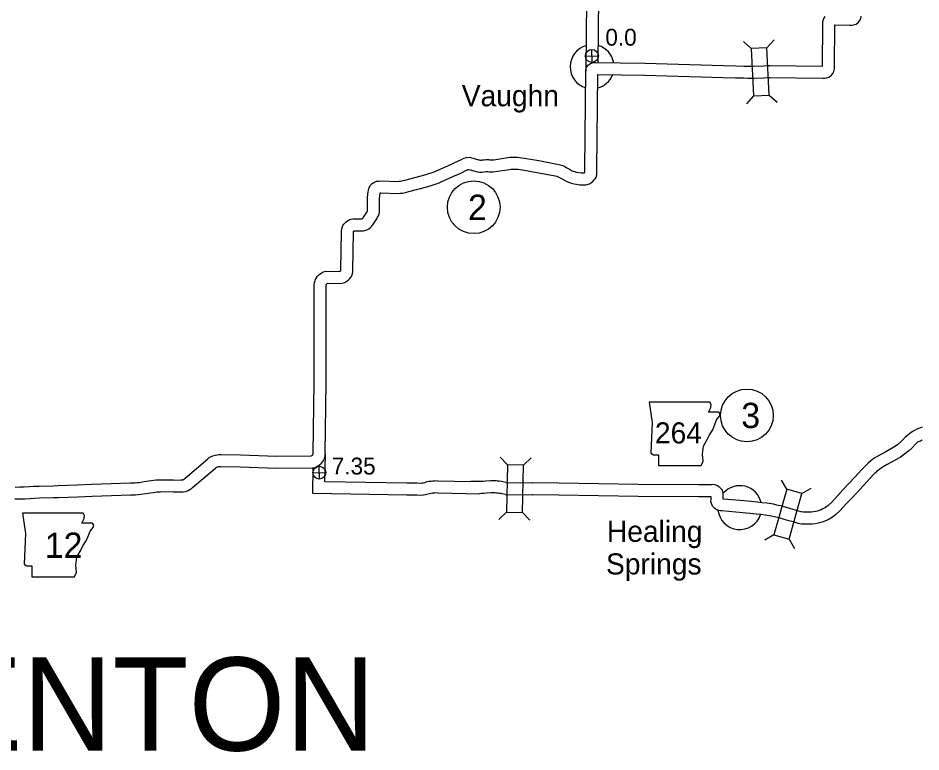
# Model space of a CAD drawing. Extents: x -939622 to -934245, y 1383184 to 1385301.
# Drawn here: x -935757.4 to -935689.6, y 1384214.7 to 1384269.8 of the extents above; entities that cross this region are included whole.
import ezdxf

# ---------------------------------------------------------------- set-up
doc = ezdxf.new("R2010")
doc.units = 0
for name, color, linetype in [('10', 7, 'Continuous'), ('20', 7, 'Continuous'), ('21', 7, 'Continuous'), ('24', 7, 'Continuous'), ('25', 7, 'Continuous'), ('26', 7, 'Continuous'), ('27', 7, 'Continuous'), ('Default', 7, 'Continuous')]:
    doc.layers.add(name, color=color, linetype=linetype)

msp = doc.modelspace()

# ---------------------------------------------------------------- linework, layer by layer
at = {"layer": '10'}
for points in [[(-935714.662, 1384273.819), (-935714.746, 1384265.856)], [(-935713.762, 1384273.81), (-935713.839, 1384266.493)], [(-935724.023, 1384259.249), (-935723.889, 1384259.304), (-935723.713, 1384259.354), (-935723.475, 1384259.372), (-935723.328, 1384259.338), (-935723.202, 1384259.308), (-935722.807, 1384259.189), (-935722.719, 1384259.179), (-935722.651, 1384259.164), (-935722.588, 1384259.164), (-935722.509, 1384259.169), (-935722.384, 1384259.186), (-935722.236, 1384259.203), (-935722.07, 1384259.195), (-935721.974, 1384259.185), (-935721.867, 1384259.188), (-935721.735, 1384259.186), (-935721.658, 1384259.19), (-935720.608, 1384259.358), (-935720.458, 1384259.372), (-935720.305, 1384259.385), (-935720.189, 1384259.378), (-935720.053, 1384259.379), (-935719.893, 1384259.373), (-935719.743, 1384259.362), (-935719.214, 1384259.286), (-935718.279, 1384259.123), (-935717.284, 1384258.937), (-935716.87, 1384258.853), (-935716.682, 1384258.812), (-935716.473, 1384258.743), (-935716.286, 1384258.646), (-935716.164, 1384258.568), (-935715.979, 1384258.467), (-935715.825, 1384258.385), (-935715.722, 1384258.338), (-935715.597, 1384258.3), (-935715.447, 1384258.265), (-935715.285, 1384258.238), (-935715.09, 1384258.2), (-935714.998, 1384258.193), (-935714.902, 1384258.198), (-935714.852, 1384258.213), (-935714.84, 1384258.221), (-935714.816, 1384258.248), (-935714.812, 1384258.468), (-935714.746, 1384265.906), (-935714.689, 1384266.138), (-935714.552, 1384266.309), (-935714.401, 1384266.421), (-935714.198, 1384266.487), (-935714.066, 1384266.487), (-935714.014, 1384266.487), (-935710.322, 1384266.436), (-935704.393, 1384266.27), (-935703.485, 1384266.241), (-935702.864, 1384266.228), (-935702.555, 1384266.22), (-935702.337, 1384266.21), (-935702.144, 1384266.216), (-935701.401, 1384266.252), (-935701.152, 1384266.256), (-935700.912, 1384266.257), (-935696.953, 1384266.21), (-935696.942, 1384269.399), (-935696.934, 1384269.501), (-935696.914, 1384269.649), (-935696.857, 1384269.799), (-935696.777, 1384269.953)], [(-935723.681, 1384258.416), (-935723.594, 1384258.452), (-935723.555, 1384258.463), (-935723.542, 1384258.464), (-935723.533, 1384258.462), (-935723.437, 1384258.439), (-935722.988, 1384258.304), (-935722.866, 1384258.29), (-935722.748, 1384258.264), (-935722.559, 1384258.265), (-935722.422, 1384258.273), (-935722.272, 1384258.293), (-935722.205, 1384258.301), (-935722.137, 1384258.297), (-935722.007, 1384258.284), (-935721.862, 1384258.288), (-935721.718, 1384258.286), (-935721.562, 1384258.294), (-935720.494, 1384258.465), (-935720.38, 1384258.476), (-935720.295, 1384258.483), (-935720.213, 1384258.478), (-935720.068, 1384258.478), (-935719.94, 1384258.474), (-935719.838, 1384258.467), (-935719.355, 1384258.397), (-935718.439, 1384258.237), (-935717.457, 1384258.053), (-935717.056, 1384257.972), (-935716.92, 1384257.943), (-935716.824, 1384257.911), (-935716.735, 1384257.865), (-935716.623, 1384257.793), (-935716.406, 1384257.675), (-935716.223, 1384257.577), (-935716.039, 1384257.494), (-935715.829, 1384257.43), (-935715.625, 1384257.383), (-935715.445, 1384257.352), (-935715.209, 1384257.307), (-935715.008, 1384257.291), (-935714.75, 1384257.305), (-935714.466, 1384257.388), (-935714.245, 1384257.537), (-935714.115, 1384257.682), (-935713.951, 1384257.88), (-935713.917, 1384258.148), (-935713.912, 1384258.456), (-935713.849, 1384265.585), (-935710.34, 1384265.536), (-935704.42, 1384265.37), (-935703.508, 1384265.341), (-935702.884, 1384265.328), (-935702.588, 1384265.321), (-935702.345, 1384265.309), (-935702.108, 1384265.317), (-935701.372, 1384265.352), (-935701.142, 1384265.356), (-935700.915, 1384265.357), (-935696.939, 1384265.31), (-935696.808, 1384265.314), (-935696.662, 1384265.336), (-935696.486, 1384265.393), (-935696.291, 1384265.53), (-935696.2, 1384265.672), (-935696.11, 1384265.808), (-935696.061, 1384266.012), (-935696.053, 1384266.162), (-935696.042, 1384269.312), (-935694.907, 1384269.285), (-935694.77, 1384269.293), (-935694.635, 1384269.313), (-935694.436, 1384269.373), (-935694.277, 1384269.505), (-935694.174, 1384269.616), (-935694.087, 1384269.785), (-935694.052, 1384269.96)], [(-935733.237, 1384250.804), (-935733.227, 1384250.811), (-935733.16, 1384250.862), (-935733.148, 1384250.874), (-935733.148, 1384250.907), (-935733.111, 1384253.74), (-935733.108, 1384253.85), (-935733.088, 1384253.975), (-935733.054, 1384254.106), (-935732.997, 1384254.24), (-935732.929, 1384254.34), (-935732.865, 1384254.42), (-935732.761, 1384254.524), (-935732.644, 1384254.601), (-935732.521, 1384254.666), (-935732.384, 1384254.714), (-935732.219, 1384254.742), (-935731.622, 1384254.75), (-935731.559, 1384254.753), (-935731.547, 1384254.754), (-935731.534, 1384254.765), (-935731.503, 1384254.793), (-935731.487, 1384254.813), (-935731.4, 1384254.937), (-935731.239, 1384255.191), (-935731.189, 1384255.284), (-935731.161, 1384255.338), (-935731.15, 1384255.367), (-935731.143, 1384255.402), (-935731.14, 1384255.457), (-935731.15, 1384256.289), (-935731.118, 1384256.615), (-935731.057, 1384257.034), (-935730.96, 1384257.249), (-935730.802, 1384257.401), (-935730.671, 1384257.483), (-935730.483, 1384257.575), (-935730.291, 1384257.588), (-935730.16, 1384257.592), (-935728.874, 1384257.564), (-935728.764, 1384257.57), (-935728.669, 1384257.579), (-935728.577, 1384257.595), (-935728.259, 1384257.673), (-935726.848, 1384258.054), (-935726.461, 1384258.17), (-935726.333, 1384258.202), (-935726.224, 1384258.245), (-935726.059, 1384258.312), (-935725.924, 1384258.372), (-935725.107, 1384258.74), (-935724.581, 1384258.977), (-935724.05, 1384259.237)], [(-935733.23, 1384249.901), (-935733.053, 1384249.92), (-935732.861, 1384249.977), (-935732.71, 1384250.073), (-935732.58, 1384250.173), (-935732.481, 1384250.264), (-935732.352, 1384250.408), (-935732.269, 1384250.622), (-935732.248, 1384250.805), (-935732.248, 1384250.903), (-935732.212, 1384253.719), (-935732.21, 1384253.765), (-935732.206, 1384253.79), (-935732.201, 1384253.809), (-935732.192, 1384253.82), (-935732.188, 1384253.824), (-935732.186, 1384253.825), (-935732.16, 1384253.839), (-935732.159, 1384253.84), (-935732.139, 1384253.843), (-935731.598, 1384253.851), (-935731.488, 1384253.855), (-935731.353, 1384253.871), (-935731.193, 1384253.919), (-935731.046, 1384253.997), (-935730.945, 1384254.085), (-935730.851, 1384254.166), (-935730.766, 1384254.273), (-935730.651, 1384254.437), (-935730.461, 1384254.737), (-935730.392, 1384254.867), (-935730.336, 1384254.974), (-935730.282, 1384255.119), (-935730.248, 1384255.289), (-935730.24, 1384255.438), (-935730.249, 1384256.25), (-935730.224, 1384256.507), (-935730.197, 1384256.691), (-935730.156, 1384256.692), (-935728.862, 1384256.664), (-935728.697, 1384256.672), (-935728.546, 1384256.687), (-935728.393, 1384256.714), (-935728.035, 1384256.801), (-935726.6, 1384257.188), (-935726.222, 1384257.302), (-935726.057, 1384257.344), (-935725.89, 1384257.41), (-935725.709, 1384257.483), (-935725.557, 1384257.55), (-935724.737, 1384257.92), (-935724.199, 1384258.162), (-935723.654, 1384258.428)], [(-935745.725, 1384235.129), (-935745.171, 1384235.137), (-935745.097, 1384235.144), (-935745.027, 1384235.154), (-935745.015, 1384235.159), (-935744.975, 1384235.18), (-935744.899, 1384235.231), (-935744.851, 1384235.271), (-935743.155, 1384236.72), (-935743.04, 1384236.809), (-935742.907, 1384236.897), (-935742.763, 1384236.953), (-935742.608, 1384237.003), (-935742.45, 1384237.03), (-935742.32, 1384237.04), (-935742.163, 1384237.037), (-935740.696, 1384237.016), (-935737.985, 1384236.931), (-935735.375, 1384236.947), (-935735.289, 1384236.998), (-935735.275, 1384237.009), (-935735.264, 1384237.025), (-935735.239, 1384237.072), (-935735.23, 1384237.097), (-935735.226, 1384237.158), (-935735.161, 1384242.447), (-935735.164, 1384248.406), (-935735.152, 1384249.81), (-935735.132, 1384249.972), (-935735.096, 1384250.086), (-935735.056, 1384250.199), (-935734.984, 1384250.324), (-935734.909, 1384250.43), (-935734.823, 1384250.521), (-935734.715, 1384250.626), (-935734.561, 1384250.721), (-935734.446, 1384250.77), (-935734.291, 1384250.812)], [(-935734.291, 1384250.812), (-935733.218, 1384250.801)], [(-935745.712, 1384234.23), (-935745.123, 1384234.238), (-935744.993, 1384234.25), (-935744.8, 1384234.277), (-935744.638, 1384234.34), (-935744.511, 1384234.408), (-935744.36, 1384234.509), (-935744.271, 1384234.583), (-935742.585, 1384236.023), (-935742.514, 1384236.078), (-935742.492, 1384236.093), (-935742.463, 1384236.104), (-935742.391, 1384236.127), (-935742.339, 1384236.136), (-935742.295, 1384236.139), (-935742.177, 1384236.137), (-935740.717, 1384236.116), (-935737.997, 1384236.031), (-935735.309, 1384236.047), (-935735.088, 1384236.078), (-935734.931, 1384236.164), (-935734.774, 1384236.257), (-935734.609, 1384236.39), (-935734.495, 1384236.554), (-935734.413, 1384236.706), (-935734.339, 1384236.916), (-935734.326, 1384237.125), (-935734.261, 1384242.442), (-935734.264, 1384248.402), (-935734.252, 1384249.752), (-935734.248, 1384249.782), (-935734.243, 1384249.8), (-935734.236, 1384249.82), (-935734.225, 1384249.839), (-935734.21, 1384249.86), (-935734.183, 1384249.889), (-935734.16, 1384249.91), (-935734.16, 1384249.911)], [(-935734.16, 1384249.911), (-935733.23, 1384249.901)], [(-935690.717, 1384238.379), (-935690.527, 1384238.543), (-935690.421, 1384238.634), (-935690.296, 1384238.733), (-935690.178, 1384238.801), (-935690.019, 1384238.885), (-935689.849, 1384238.967), (-935689.66, 1384239.054), (-935689.44, 1384239.115)], [(-935690.964, 1384238.112), (-935691.078, 1384238.002), (-935691.338, 1384237.785), (-935691.598, 1384237.609), (-935691.914, 1384237.42), (-935692.216, 1384237.255), (-935692.535, 1384237.077), (-935692.867, 1384236.888), (-935693.033, 1384236.786), (-935693.185, 1384236.684), (-935693.355, 1384236.557), (-935693.517, 1384236.417), (-935693.621, 1384236.312), (-935693.684, 1384236.252), (-935693.776, 1384236.155), (-935694.035, 1384235.888), (-935694.29, 1384235.612), (-935694.545, 1384235.333), (-935695.429, 1384234.385), (-935695.818, 1384233.965), (-935696.291, 1384233.449), (-935696.545, 1384233.217), (-935696.671, 1384233.114), (-935696.795, 1384233.034), (-935696.929, 1384232.96), (-935697.067, 1384232.902), (-935697.212, 1384232.848), (-935697.353, 1384232.802), (-935697.499, 1384232.76), (-935697.635, 1384232.738), (-935697.797, 1384232.717), (-935697.95, 1384232.717), (-935698.292, 1384232.707), (-935698.424, 1384232.712), (-935698.556, 1384232.744), (-935698.916, 1384232.846), (-935699.249, 1384232.94), (-935699.598, 1384233.038), (-935700.003, 1384233.156), (-935700.395, 1384233.247), (-935700.638, 1384233.305), (-935700.786, 1384233.334), (-935701.156, 1384233.394), (-935701.518, 1384233.424), (-935701.853, 1384233.461), (-935702.303, 1384233.511), (-935702.882, 1384233.557), (-935704.416, 1384233.699), (-935704.435, 1384233.702), (-935704.434, 1384233.727), (-935704.417, 1384234.141), (-935704.48, 1384234.362), (-935704.62, 1384234.522), (-935704.681, 1384234.567), (-935704.743, 1384234.622), (-935704.867, 1384234.699), (-935704.977, 1384234.735), (-935705.065, 1384234.758), (-935705.196, 1384234.781), (-935705.315, 1384234.776), (-935705.53, 1384234.778), (-935705.92, 1384234.774), (-935706.273, 1384234.775), (-935710.814, 1384234.79), (-935716.773, 1384234.896), (-935718.744, 1384234.909), (-935718.782, 1384234.909)], [(-935690.717, 1384238.379), (-935690.964, 1384238.112)], [(-935690.011, 1384237.8), (-935690.24, 1384237.56)], [(-935690.011, 1384237.8), (-935689.94, 1384237.861), (-935689.849, 1384237.939), (-935689.79, 1384237.986), (-935689.741, 1384238.014), (-935689.613, 1384238.082), (-935689.466, 1384238.152)], [(-935734.352, 1384235.002), (-935734.315, 1384237.052)], [(-935690.24, 1384237.56), (-935690.477, 1384237.331), (-935690.796, 1384237.065), (-935691.115, 1384236.849), (-935691.467, 1384236.639), (-935691.781, 1384236.467), (-935692.094, 1384236.293), (-935692.408, 1384236.114), (-935692.546, 1384236.029), (-935692.663, 1384235.95), (-935692.792, 1384235.854), (-935692.903, 1384235.758), (-935692.99, 1384235.671), (-935693.047, 1384235.616), (-935693.127, 1384235.532), (-935693.381, 1384235.269), (-935693.627, 1384235.003), (-935693.884, 1384234.722), (-935694.77, 1384233.772), (-935695.156, 1384233.355), (-935695.655, 1384232.811), (-935695.956, 1384232.536), (-935696.14, 1384232.386), (-935696.332, 1384232.261), (-935696.538, 1384232.148), (-935696.736, 1384232.066), (-935696.914, 1384231.999), (-935697.089, 1384231.941), (-935697.302, 1384231.88), (-935697.507, 1384231.847), (-935697.739, 1384231.818), (-935697.935, 1384231.817), (-935698.298, 1384231.806), (-935698.55, 1384231.817), (-935698.783, 1384231.874), (-935699.161, 1384231.979), (-935699.493, 1384232.074), (-935699.845, 1384232.172), (-935700.231, 1384232.285), (-935700.6, 1384232.371), (-935700.83, 1384232.425), (-935700.946, 1384232.449), (-935701.265, 1384232.5), (-935701.604, 1384232.528), (-935701.952, 1384232.566), (-935702.388, 1384232.615), (-935702.959, 1384232.66), (-935704.532, 1384232.806), (-935704.658, 1384232.827), (-935704.76, 1384232.846), (-935704.913, 1384232.889), (-935705.049, 1384232.982), (-935705.157, 1384233.081), (-935705.219, 1384233.177), (-935705.261, 1384233.24), (-935705.309, 1384233.359), (-935705.344, 1384233.503), (-935705.339, 1384233.635), (-935705.333, 1384233.764), (-935705.329, 1384233.876), (-935705.529, 1384233.878), (-935705.917, 1384233.874), (-935706.276, 1384233.875), (-935710.823, 1384233.89), (-935716.784, 1384233.996), (-935718.752, 1384234.009), (-935718.792, 1384234.01)], [(-935735.268, 1384234.118), (-935735.233, 1384236.056)], [(-935745.72, 1384235.13), (-935746.74, 1384235.126), (-935747.034, 1384235.108), (-935747.221, 1384235.087), (-935747.393, 1384235.059), (-935747.571, 1384235.038), (-935747.944, 1384234.985), (-935748.292, 1384234.931), (-935748.458, 1384234.914), (-935748.633, 1384234.9), (-935748.976, 1384234.89), (-935750.418, 1384234.842), (-935751.143, 1384234.816), (-935751.884, 1384234.792), (-935752.965, 1384234.743), (-935753.686, 1384234.72), (-935754.413, 1384234.69), (-935754.777, 1384234.68), (-935755.832, 1384234.655), (-935756.235, 1384234.632), (-935756.573, 1384234.613), (-935756.942, 1384234.588), (-935757.281, 1384234.581), (-935757.631, 1384234.58)], [(-935726.375, 1384235.029), (-935726.538, 1384235.015), (-935726.764, 1384234.957), (-935726.855, 1384234.923), (-935726.966, 1384234.895), (-935727.039, 1384234.886), (-935727.115, 1384234.88), (-935727.438, 1384234.893), (-935727.841, 1384234.891), (-935728.192, 1384234.899), (-935734.352, 1384235.003)], [(-935725.881, 1384235.068), (-935726.103, 1384235.042), (-935726.238, 1384235.045), (-935726.375, 1384235.029)], [(-935725.881, 1384235.068), (-935723.399, 1384235.011)], [(-935720.743, 1384234.951), (-935720.885, 1384234.975), (-935720.979, 1384234.994), (-935721.086, 1384235.013), (-935721.255, 1384235.04), (-935721.372, 1384235.05), (-935721.484, 1384235.062), (-935721.666, 1384235.069), (-935721.783, 1384235.065), (-935721.902, 1384235.065), (-935722.268, 1384235.035), (-935722.465, 1384235.023), (-935722.638, 1384235.014), (-935723.399, 1384235.011)], [(-935720.743, 1384234.951), (-935718.739, 1384234.909)], [(-935745.717, 1384234.23), (-935746.711, 1384234.226), (-935746.956, 1384234.211), (-935747.098, 1384234.195), (-935747.268, 1384234.168), (-935747.454, 1384234.146), (-935747.812, 1384234.095), (-935748.177, 1384234.038), (-935748.376, 1384234.018), (-935748.584, 1384234.001), (-935748.948, 1384233.99), (-935750.387, 1384233.943), (-935751.112, 1384233.916), (-935751.849, 1384233.893), (-935752.93, 1384233.844), (-935753.653, 1384233.82), (-935754.382, 1384233.791), (-935754.754, 1384233.78), (-935755.796, 1384233.756), (-935756.184, 1384233.734), (-935756.517, 1384233.715), (-935756.902, 1384233.689), (-935757.27, 1384233.681), (-935757.657, 1384233.68)], [(-935726.269, 1384234.135), (-935726.386, 1384234.125), (-935726.495, 1384234.097), (-935726.584, 1384234.064), (-935726.802, 1384234.007), (-935726.95, 1384233.991), (-935727.095, 1384233.978), (-935727.455, 1384233.993), (-935727.848, 1384233.991), (-935728.209, 1384233.999), (-935735.268, 1384234.118)], [(-935725.867, 1384234.167), (-935726.104, 1384234.142), (-935726.195, 1384234.144), (-935726.269, 1384234.135)], [(-935725.867, 1384234.167), (-935722.741, 1384234.096)], [(-935720.79, 1384234.052), (-935721.05, 1384234.091), (-935721.146, 1384234.11), (-935721.236, 1384234.126), (-935721.361, 1384234.146), (-935721.459, 1384234.154), (-935721.551, 1384234.164), (-935721.668, 1384234.168), (-935721.767, 1384234.165), (-935721.864, 1384234.165), (-935722.204, 1384234.137), (-935722.413, 1384234.124), (-935722.612, 1384234.114), (-935722.741, 1384234.096)], [(-935720.79, 1384234.052), (-935718.758, 1384234.009)]]:
    msp.add_lwpolyline(points, dxfattribs=at)
at = {"layer": '20'}
for p, q in [((-935702.327, 1384267.541), (-935702.913, 1384268.073)), ((-935701.14, 1384267.598), (-935700.608, 1384268.185)), ((-935702.154, 1384263.981), (-935702.686, 1384263.394)), ((-935700.967, 1384264.038), (-935700.381, 1384263.506)), ((-935720.627, 1384236.281), (-935721.175, 1384236.853)), ((-935719.439, 1384236.256), (-935718.867, 1384236.804)), ((-935699.654, 1384234.436), (-935700.044, 1384235.126)), ((-935698.51, 1384234.117), (-935697.82, 1384234.507)), ((-935720.702, 1384232.718), (-935721.274, 1384232.17)), ((-935719.515, 1384232.693), (-935718.967, 1384232.121)), ((-935700.61, 1384231.003), (-935701.3, 1384230.613)), ((-935699.466, 1384230.684), (-935699.077, 1384229.994))]:
    msp.add_line(p, q, dxfattribs=at)
for points in [[(-935702.327, 1384267.541), (-935702.154, 1384263.981), (-935700.967, 1384264.038), (-935701.14, 1384267.598)], [(-935719.515, 1384232.693), (-935719.439, 1384236.256), (-935720.627, 1384236.281), (-935720.702, 1384232.718)], [(-935699.466, 1384230.684), (-935698.51, 1384234.117), (-935699.654, 1384234.436), (-935700.61, 1384231.003)]]:
    msp.add_lwpolyline(points, close=True, dxfattribs=at)
at = {"layer": '21'}
for points in [[(-935710.001, 1384240.984), (-935709.773, 1384239.462), (-935709.874, 1384237.152), (-935709.671, 1384237.025), (-935709.291, 1384237.025), (-935709.291, 1384236.213), (-935706.093, 1384236.213), (-935705.941, 1384236.543), (-935705.992, 1384237.076), (-935705.916, 1384237.685), (-935705.636, 1384238.167), (-935705.459, 1384238.523), (-935705.205, 1384238.903), (-935705.053, 1384239.309), (-935704.926, 1384239.639), (-935704.698, 1384239.918), (-935704.647, 1384240.096), (-935704.748, 1384240.223), (-935705.535, 1384240.223), (-935705.357, 1384240.578), (-935705.332, 1384240.807), (-935705.437, 1384240.982)], [(-935757.074, 1384232.639), (-935756.846, 1384231.116), (-935756.947, 1384228.807), (-935756.744, 1384228.68), (-935756.364, 1384228.68), (-935756.364, 1384227.868), (-935753.166, 1384227.868), (-935753.014, 1384228.198), (-935753.065, 1384228.731), (-935752.989, 1384229.34), (-935752.709, 1384229.822), (-935752.532, 1384230.177), (-935752.278, 1384230.558), (-935752.126, 1384230.964), (-935751.999, 1384231.294), (-935751.77, 1384231.573), (-935751.72, 1384231.751), (-935751.821, 1384231.878), (-935752.608, 1384231.878), (-935752.43, 1384232.233), (-935752.405, 1384232.461), (-935752.51, 1384232.637)]]:
    msp.add_lwpolyline(points, close=True, dxfattribs=at)
at = {"layer": '24'}
for centre, start, end in [((-935714.276, 1384266.174), 105.82075, 253.04868), ((-935714.276, 1384266.174), 10.32555, 74.22126), ((-935714.276, 1384266.174), 284.63052, 338.20789), ((-935703.179, 1384233.055), 13.28749, 138.81971), ((-935703.179, 1384233.055), 186.41638, 341.44126)]:
    msp.add_arc(centre, 1.65, start, end, dxfattribs=at)
at = {"layer": '26'}
for p, q in [((-935714.783, 1384266.974), (-935713.806, 1384266.997)), ((-935714.283, 1384266.497), (-935714.306, 1384267.474)), ((-935735.26, 1384235.672), (-935734.284, 1384235.694)), ((-935734.761, 1384235.195), (-935734.783, 1384236.171))]:
    msp.add_line(p, q, dxfattribs=at)
for centre in [(-935714.294, 1384266.985), (-935734.772, 1384235.683)]:
    msp.add_circle(centre, 0.488, dxfattribs=at)
at = {"layer": '27'}
for centre in [(-935723.172, 1384255.616), (-935702.642, 1384239.98)]:
    msp.add_circle(centre, 1.98, dxfattribs=at)

# ---------------------------------------------------------------- texts
at = {"layer": '21'}
for s, height, p in [('264', 1.584, (-935709.556, 1384237.878)), ('12', 1.9008, (-935755.398, 1384229.283))]:
    msp.add_text(s, height=height, dxfattribs=at).set_placement(p)
at = {"layer": '24'}
for s, p in [('Vaughn', (-935724.069, 1384263.205)), ('Healing', (-935713.166, 1384230.483)), ('Springs', (-935713.233, 1384228.035))]:
    msp.add_text(s, height=1.584, dxfattribs=at).set_placement(p)
at = {"layer": '25'}
for s, p in [('0.0', (-935713.281, 1384267.756)), ('7.35', (-935733.839, 1384235.545))]:
    msp.add_text(s, height=1.2672, dxfattribs=at).set_placement(p)
at = {"layer": '27'}
for s, p in [('2', (-935723.597, 1384254.666)), ('3', (-935703.067, 1384239.029))]:
    msp.add_text(s, height=1.901, dxfattribs=at).set_placement(p)
at = {"layer": 'Default'}
msp.add_text('BENTON', height=7, dxfattribs=at).set_placement((-935769.562, 1384214.804))

doc.saveas('drawing.dxf')
